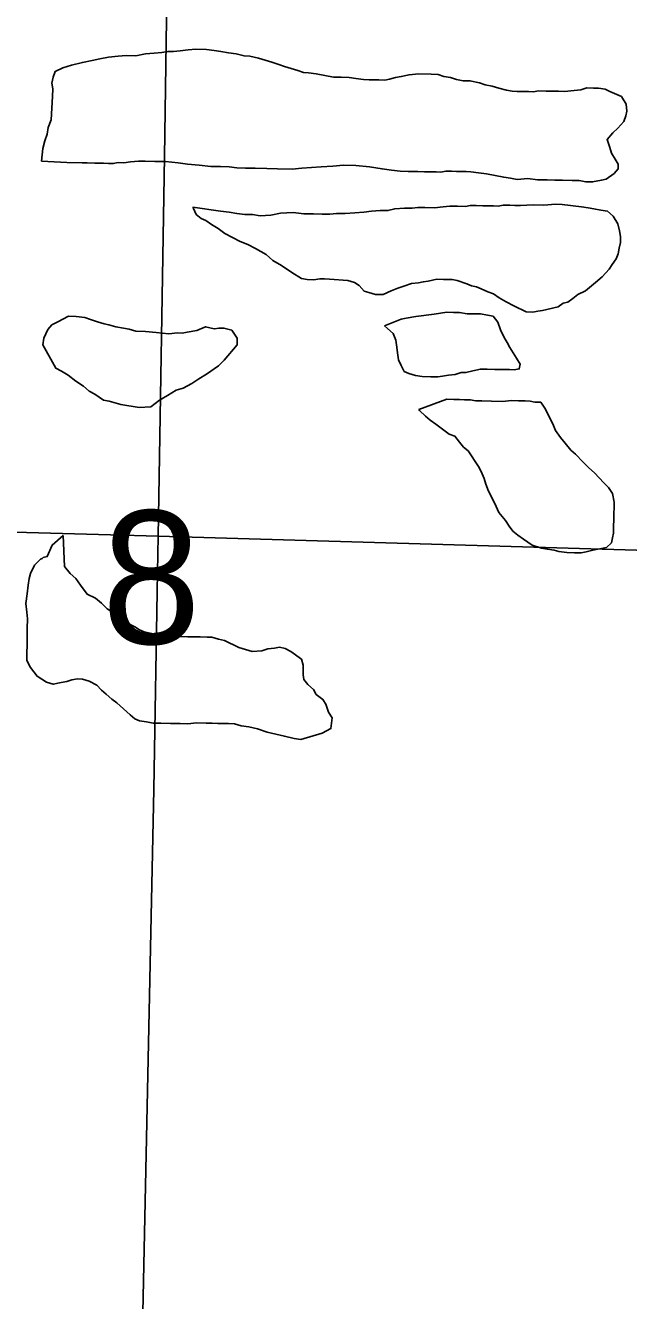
# Model space of a CAD drawing. Extents: x 0 to 68, y 0 to 52.9.
# Drawn here: x 44.953 to 45.203, y 35.667 to 36.197 of the extents above; entities that cross this region are included whole.
import ezdxf

# ---------------------------------------------------------------- set-up
doc = ezdxf.new("R2010")
doc.units = 0
for name, color, linetype in [('Default', 7, 'Continuous'), ('GM_X_Minor_Lake', 7, 'Continuous'), ('GM_X_Township_Road', 7, 'Continuous')]:
    doc.layers.add(name, color=color, linetype=linetype)

msp = doc.modelspace()

# ---------------------------------------------------------------- linework, layer by layer
at = {"layer": 'GM_X_Minor_Lake'}
for points in [[(45.19879, 36.13719), (45.19883, 36.13919), (45.19767, 36.14122), (45.19611, 36.14366), (45.19536, 36.14609), (45.19422, 36.14932), (45.19668, 36.15208), (45.19873, 36.15404), (45.20119, 36.1568), (45.20205, 36.15919), (45.20249, 36.16119), (45.20214, 36.164), (45.2002, 36.16725), (45.19543, 36.16935), (45.19344, 36.1702), (45.19064, 36.17065), (45.18863, 36.17069), (45.18582, 36.17075), (45.1834, 36.17), (45.18059, 36.16965), (45.17657, 36.16933), (45.17416, 36.16938), (45.17095, 36.16945), (45.16894, 36.16949), (45.16574, 36.16955), (45.16372, 36.16919), (45.16171, 36.16923), (45.15931, 36.16928), (45.1569, 36.16933), (45.1549, 36.16937), (45.1525, 36.16982), (45.1493, 36.17068), (45.14651, 36.17154), (45.14371, 36.172), (45.14132, 36.17285), (45.13733, 36.17373), (45.13452, 36.17379), (45.13172, 36.17425), (45.12933, 36.1751), (45.12653, 36.17556), (45.12414, 36.17641), (45.12133, 36.17646), (45.11611, 36.17657), (45.11209, 36.17625), (45.10887, 36.17551), (45.10645, 36.17516), (45.10403, 36.1744), (45.10201, 36.17405), (45.09961, 36.17409), (45.0976, 36.17413), (45.0956, 36.17417), (45.09319, 36.17422), (45.08999, 36.17469), (45.08719, 36.17515), (45.08398, 36.17521), (45.08077, 36.17528), (45.07357, 36.17662), (45.07037, 36.17709), (45.06837, 36.17713), (45.06598, 36.17798), (45.06318, 36.17884), (45.06039, 36.1797), (45.058, 36.18055), (45.05521, 36.18141), (45.05242, 36.18227), (45.04963, 36.18312), (45.04603, 36.184), (45.04362, 36.18405), (45.04043, 36.18491), (45.03723, 36.18538), (45.03403, 36.18585), (45.03123, 36.1863), (45.02803, 36.18677), (45.02362, 36.18686), (45.0204, 36.18652), (45.01718, 36.18619), (45.01436, 36.18584), (45.01196, 36.18589), (45.00954, 36.18554), (45.00632, 36.1852), (45.00271, 36.18487), (44.99868, 36.18415), (44.99467, 36.18423), (44.99145, 36.1839), (44.98743, 36.18358), (44.9838, 36.18285), (44.98058, 36.18211), (44.97655, 36.18139), (44.97211, 36.18027), (44.96848, 36.17914), (44.96524, 36.1776), (44.96438, 36.17521), (44.96394, 36.17282), (44.96429, 36.1704), (44.96422, 36.16719), (44.96362, 36.15758), (44.96236, 36.15439), (44.9619, 36.15159), (44.96104, 36.1488), (44.96017, 36.14561), (44.95967, 36.1404)], [(44.95967, 36.1404), (44.97009, 36.13979), (44.97651, 36.13966), (44.97851, 36.13962), (44.98172, 36.13956), (44.98533, 36.13949), (44.98734, 36.13944), (44.98934, 36.1394), (44.99136, 36.13976), (44.99376, 36.13972), (44.99658, 36.14006), (44.9998, 36.1404), (45.00261, 36.14034), (45.00662, 36.14026), (45.01103, 36.14017), (45.01624, 36.13966), (45.02024, 36.13918), (45.02505, 36.13868), (45.02985, 36.13819), (45.03386, 36.13811), (45.03748, 36.13803), (45.04068, 36.13757), (45.04429, 36.1375), (45.0483, 36.13741), (45.05311, 36.13732), (45.05752, 36.13723), (45.06354, 36.13711), (45.06756, 36.13743), (45.07158, 36.13775), (45.0756, 36.13807), (45.08042, 36.13837), (45.08484, 36.13868), (45.09006, 36.13858), (45.09567, 36.13806), (45.10087, 36.13716), (45.10487, 36.13667), (45.10847, 36.1362), (45.11168, 36.13614), (45.11569, 36.13605), (45.1185, 36.136), (45.12091, 36.13595), (45.12332, 36.1359), (45.12532, 36.13586), (45.12733, 36.13622), (45.12974, 36.13617), (45.13175, 36.13613), (45.13576, 36.13605), (45.13776, 36.13601), (45.14097, 36.13555), (45.14417, 36.13508), (45.15136, 36.13373), (45.15416, 36.13327), (45.15696, 36.13282), (45.16138, 36.13313), (45.16539, 36.13265), (45.1694, 36.13257), (45.17261, 36.1325), (45.17582, 36.13244), (45.17983, 36.13236), (45.18264, 36.1323), (45.18544, 36.13184), (45.18825, 36.13179), (45.19187, 36.13251), (45.19389, 36.13288), (45.19714, 36.13522), (45.19879, 36.13719)], [(45.07706, 36.0915), (45.07907, 36.09146), (45.08668, 36.0909), (45.08948, 36.09004), (45.09146, 36.0888), (45.09342, 36.08635), (45.09541, 36.08591), (45.0982, 36.08505), (45.10141, 36.08499), (45.10465, 36.08653), (45.10749, 36.08768), (45.10991, 36.08843), (45.11314, 36.08957), (45.11596, 36.08991), (45.11798, 36.09027), (45.11999, 36.09063), (45.12362, 36.09136), (45.12642, 36.09131), (45.13003, 36.09123), (45.13203, 36.09079), (45.13602, 36.08951), (45.13801, 36.08866), (45.14001, 36.08822), (45.142, 36.08738), (45.14478, 36.08612), (45.14717, 36.08527), (45.14954, 36.08362), (45.15232, 36.08196), (45.1555, 36.08029), (45.16066, 36.07778), (45.16347, 36.07772), (45.16549, 36.07808), (45.1675, 36.07844), (45.17395, 36.07992), (45.17599, 36.08148), (45.178, 36.08184), (45.18004, 36.0834), (45.18208, 36.08497), (45.18532, 36.08651), (45.18941, 36.09004), (45.19226, 36.09239), (45.19514, 36.09554), (45.19638, 36.09752), (45.19803, 36.09989), (45.19888, 36.10188), (45.19933, 36.10428), (45.19978, 36.10668), (45.19983, 36.10908), (45.19947, 36.1115), (45.19873, 36.11432), (45.19679, 36.11757), (45.19442, 36.11962), (45.19162, 36.12008), (45.18882, 36.12054), (45.18642, 36.12099), (45.18362, 36.12145), (45.17561, 36.12241), (45.17281, 36.12247), (45.16798, 36.12216), (45.16357, 36.12225), (45.15835, 36.12196), (45.15594, 36.122), (45.15394, 36.12205), (45.15113, 36.1221), (45.14911, 36.12174), (45.14711, 36.12178), (45.1451, 36.12182), (45.1427, 36.12187), (45.13989, 36.12193), (45.13748, 36.12198), (45.13547, 36.12161), (45.13226, 36.12168), (45.12905, 36.12174), (45.12623, 36.1214), (45.12261, 36.12107), (45.1186, 36.12115), (45.11579, 36.12121), (45.11338, 36.12086), (45.11017, 36.12092), (45.10615, 36.1206), (45.10332, 36.11986), (45.10011, 36.11992), (45.0965, 36.11959), (45.09328, 36.11925), (45.08966, 36.11893), (45.08564, 36.11861), (45.08203, 36.11868), (45.07921, 36.11834), (45.076, 36.1184), (45.0724, 36.11847), (45.06838, 36.11855), (45.06398, 36.11904), (45.05875, 36.11875), (45.05473, 36.11803), (45.05031, 36.11771), (45.0471, 36.11818), (45.0439, 36.11824), (45.04069, 36.11871), (45.03749, 36.11918), (45.03389, 36.11965), (45.02241, 36.12124)], [(45.02241, 36.12124), (45.02267, 36.12068), (45.02383, 36.11825), (45.0258, 36.1166), (45.02779, 36.11576), (45.03017, 36.11411), (45.03294, 36.11245), (45.03571, 36.11038), (45.03889, 36.10872), (45.04206, 36.10705), (45.04525, 36.10578), (45.04843, 36.10411), (45.05279, 36.10162), (45.05555, 36.09915), (45.05912, 36.09707), (45.06347, 36.09418), (45.06744, 36.09169), (45.06984, 36.09124), (45.07264, 36.09119), (45.07506, 36.09154), (45.07706, 36.0915)], [(45.11, 36.05312), (45.11199, 36.05228), (45.11478, 36.05142), (45.11758, 36.05096), (45.12119, 36.05089), (45.124, 36.05083), (45.12601, 36.05119), (45.12843, 36.05155), (45.13124, 36.05189), (45.13367, 36.05264), (45.13567, 36.0526), (45.1385, 36.05335), (45.14172, 36.05409), (45.14453, 36.05403), (45.14774, 36.05396), (45.15175, 36.05388), (45.15376, 36.05384), (45.15576, 36.0538), (45.15778, 36.05416), (45.15822, 36.05616), (45.15666, 36.0586), (45.15394, 36.06307), (45.15278, 36.0651), (45.15162, 36.06713), (45.15008, 36.07037), (45.14894, 36.0736), (45.14698, 36.07605), (45.14458, 36.0765), (45.14179, 36.07695), (45.13978, 36.07699), (45.13617, 36.07707), (45.13297, 36.07753), (45.13056, 36.07758), (45.12775, 36.07764), (45.12252, 36.07694), (45.11487, 36.07589), (45.11085, 36.07517), (45.10883, 36.07481), (45.10194, 36.07203)], [(45.03331, 36.07112), (45.03129, 36.07076), (45.0277, 36.07163), (45.02406, 36.0701), (45.02003, 36.06938), (45.01802, 36.06902), (45.01601, 36.06906), (45.01239, 36.06873), (45.00718, 36.06923), (45.00278, 36.06973), (44.99877, 36.06981), (44.99598, 36.07066), (44.99358, 36.07111), (44.99038, 36.07158), (44.98758, 36.07244), (44.98559, 36.07288), (44.9828, 36.07374), (44.98, 36.0746), (44.97761, 36.07545), (44.97401, 36.07592), (44.9708, 36.07599), (44.96634, 36.07367), (44.96391, 36.07251), (44.96226, 36.07054), (44.96058, 36.06696), (44.96013, 36.06416)], [(44.96013, 36.06416), (44.96058, 36.06696), (44.96226, 36.07054), (44.96391, 36.07251), (44.96634, 36.07367), (44.9708, 36.07599), (44.97401, 36.07592), (44.97761, 36.07545), (44.98, 36.0746), (44.9828, 36.07374), (44.98559, 36.07288), (44.98758, 36.07244), (44.99038, 36.07158), (44.99358, 36.07111), (44.99598, 36.07066), (44.99877, 36.06981), (45.00278, 36.06973), (45.00718, 36.06923), (45.01239, 36.06873), (45.01601, 36.06906), (45.01802, 36.06902), (45.02003, 36.06938), (45.02406, 36.0701), (45.0277, 36.07163), (45.03129, 36.07076), (45.03331, 36.07112), (45.03531, 36.07108), (45.03851, 36.07021), (45.04085, 36.06695), (45.04079, 36.06414), (45.03545, 36.05783), (45.03299, 36.05548), (45.0281, 36.05196), (45.02485, 36.05002), (45.02201, 36.04807), (45.01835, 36.04614), (45.01553, 36.04539), (45.01187, 36.04306), (45.00862, 36.04112), (45.00495, 36.03839), (45.00013, 36.03808), (44.99253, 36.03944), (44.98774, 36.04074), (44.98534, 36.04119), (44.98178, 36.04367), (44.9794, 36.04492), (44.97703, 36.04697), (44.97387, 36.04904), (44.97071, 36.05151), (44.96793, 36.05317), (44.96555, 36.05443), (44.96013, 36.06416)], [(44.96013, 36.06416), (44.96555, 36.05443), (44.96793, 36.05317), (44.97071, 36.05151), (44.97387, 36.04904), (44.97703, 36.04697), (44.9794, 36.04492), (44.98178, 36.04367), (44.98534, 36.04119), (44.98774, 36.04074), (44.99253, 36.03944), (45.00013, 36.03808), (45.00495, 36.03839), (45.00862, 36.04112), (45.01187, 36.04306), (45.01553, 36.04539), (45.01835, 36.04614), (45.02201, 36.04807), (45.02485, 36.05002), (45.0281, 36.05196), (45.03299, 36.05548), (45.03545, 36.05783), (45.04079, 36.06414), (45.04085, 36.06695), (45.03851, 36.07021), (45.03531, 36.07108), (45.03331, 36.07112)], [(45.10194, 36.07203), (45.10313, 36.07091), (45.1055, 36.06886), (45.10665, 36.06603), (45.10699, 36.06321), (45.10734, 36.0608), (45.10769, 36.05798), (45.10884, 36.05555), (45.11, 36.05312)], [(45.19693, 35.98597), (45.19698, 35.98878), (45.19704, 35.99159), (45.19709, 35.99399), (45.19715, 35.9968), (45.19719, 35.99881), (45.19646, 36.00243), (45.1949, 36.00487), (45.19294, 36.00691), (45.19097, 36.00896), (45.18901, 36.01101), (45.18664, 36.01306), (45.18428, 36.01551), (45.18114, 36.01879), (45.17917, 36.02043), (45.17682, 36.02329), (45.17486, 36.02573), (45.17291, 36.02858), (45.17176, 36.03141), (45.16983, 36.03506), (45.16868, 36.03749), (45.16673, 36.04034), (45.16432, 36.04039), (45.16232, 36.04083), (45.16032, 36.04087), (45.15751, 36.04093), (45.1547, 36.04099), (45.15068, 36.04067), (45.14627, 36.04076), (45.14226, 36.04084), (45.13985, 36.04088), (45.13745, 36.04133), (45.13504, 36.04138), (45.13304, 36.04142), (45.13063, 36.04147), (45.12782, 36.04153), (45.1161, 36.03735)], [(45.1161, 36.03735), (45.12782, 36.04153), (45.13063, 36.04147), (45.13304, 36.04142), (45.13504, 36.04138), (45.13745, 36.04133), (45.13985, 36.04088), (45.14226, 36.04084), (45.14627, 36.04076), (45.15068, 36.04067), (45.1547, 36.04099), (45.15751, 36.04093), (45.16032, 36.04087), (45.16232, 36.04083), (45.16432, 36.04039), (45.16673, 36.04034), (45.16868, 36.03749), (45.16983, 36.03506), (45.17176, 36.03141), (45.17291, 36.02858), (45.17486, 36.02573), (45.17682, 36.02329), (45.17917, 36.02043), (45.18114, 36.01879), (45.18428, 36.01551), (45.18664, 36.01306), (45.18901, 36.01101), (45.19097, 36.00896), (45.19294, 36.00691), (45.1949, 36.00487), (45.19646, 36.00243), (45.19719, 35.99881), (45.19715, 35.9968), (45.19709, 35.99399), (45.19704, 35.99159), (45.19698, 35.98878), (45.19693, 35.98597), (45.19649, 35.98397), (45.19604, 35.98198), (45.194, 35.98001), (45.18836, 35.97892), (45.18553, 35.97818), (45.18352, 35.97782), (45.18071, 35.97787), (45.1775, 35.97794), (45.1743, 35.9784), (45.1723, 35.97885), (45.1695, 35.9793), (45.1671, 35.97975), (45.16312, 35.98104), (45.15956, 35.98352), (45.15718, 35.98517), (45.15521, 35.98681), (45.15364, 35.98885), (45.15209, 35.99129), (45.14934, 35.99455), (45.14819, 35.99698), (45.14665, 36.00023), (45.14511, 36.00347), (45.14396, 36.0063), (45.14321, 36.00872), (45.14206, 36.01155), (45.1409, 36.01358), (45.13662, 36.02009), (45.13465, 36.02173), (45.13308, 36.02377), (45.13112, 36.02622), (45.12873, 36.02707), (45.12597, 36.02913), (45.1232, 36.03119), (45.12082, 36.03284), (45.11885, 36.03449), (45.11649, 36.03694), (45.1161, 36.03735)], [(45.1161, 36.03735), (45.11649, 36.03694), (45.11885, 36.03449), (45.12082, 36.03284), (45.1232, 36.03119), (45.12597, 36.02913), (45.12873, 36.02707), (45.13112, 36.02622), (45.13308, 36.02377), (45.13465, 36.02173), (45.13662, 36.02009), (45.1409, 36.01358), (45.14206, 36.01155), (45.14321, 36.00872), (45.14396, 36.0063), (45.14511, 36.00347), (45.14665, 36.00023), (45.14819, 35.99698), (45.14934, 35.99455), (45.15209, 35.99129), (45.15364, 35.98885), (45.15521, 35.98681), (45.15718, 35.98517), (45.15956, 35.98352), (45.16312, 35.98104), (45.1671, 35.97975), (45.1695, 35.9793), (45.1723, 35.97885), (45.1743, 35.9784), (45.1775, 35.97794), (45.18071, 35.97787), (45.18352, 35.97782), (45.18553, 35.97818), (45.18836, 35.97892), (45.194, 35.98001), (45.19604, 35.98198), (45.19649, 35.98397), (45.19693, 35.98597)], [(44.95912, 35.97512), (44.95667, 35.97276), (44.95499, 35.96918), (44.95455, 35.96718), (44.95409, 35.96439), (44.95362, 35.96078), (44.95313, 35.95678), (44.95346, 35.95317), (44.95381, 35.95035), (44.95372, 35.94634), (44.95365, 35.94273), (44.95346, 35.9331), (44.955, 35.93026), (44.95774, 35.9266), (44.9617, 35.92411), (44.96449, 35.92325), (44.96772, 35.92399), (44.97014, 35.92434), (44.97216, 35.9251), (44.97457, 35.92546), (44.97658, 35.92542), (44.97937, 35.92456), (44.98255, 35.92289), (44.98451, 35.92084), (44.98648, 35.9192), (44.98885, 35.91714), (44.99082, 35.9155), (44.99358, 35.91304), (44.99634, 35.91058), (44.99832, 35.90893), (45.00031, 35.90809), (45.00311, 35.90763), (45.0059, 35.90717), (45.00911, 35.90711), (45.01313, 35.90703), (45.01714, 35.90695), (45.02035, 35.90688), (45.02397, 35.90721), (45.02798, 35.90713), (45.03038, 35.90708), (45.03279, 35.90703), (45.0372, 35.90694), (45.03961, 35.90689), (45.0424, 35.90604), (45.0456, 35.90557), (45.0492, 35.9047), (45.05319, 35.90341), (45.05678, 35.90254), (45.06037, 35.90166), (45.06437, 35.90078), (45.06717, 35.90032), (45.07605, 35.90295), (45.0797, 35.90488), (45.08019, 35.90929), (45.07864, 35.91173), (45.0775, 35.91496), (45.07634, 35.91699), (45.07357, 35.91905), (45.07241, 35.92108), (45.07004, 35.92313), (45.06848, 35.92517), (45.06812, 35.92718), (45.0682, 35.93119), (45.06744, 35.93362), (45.06309, 35.93691), (45.06071, 35.93816), (45.05831, 35.93861), (45.0563, 35.93825), (45.05348, 35.93791), (45.05106, 35.93716), (45.04704, 35.93684), (45.04425, 35.93769), (45.04146, 35.93855), (45.0355, 35.94148), (45.0331, 35.94193), (45.03031, 35.94279), (45.0283, 35.94283), (45.02549, 35.94289), (45.02268, 35.94294), (45.02028, 35.94299), (45.01747, 35.94305), (45.01386, 35.94312), (45.01106, 35.94358), (45.00906, 35.94402), (45.00665, 35.94407), (45.00466, 35.94451), (45.00226, 35.94496), (45.00027, 35.9458), (44.99829, 35.94705), (44.9959, 35.9483), (44.99313, 35.94996), (44.98997, 35.95243), (44.9868, 35.9545), (44.98444, 35.95695), (44.98207, 35.95901), (44.9785, 35.96068), (44.97576, 35.96435), (44.97381, 35.9672), (44.97145, 35.96925), (44.9691, 35.97211), (44.96855, 35.98496)], [(44.96855, 35.98496), (44.96406, 35.98103), (44.96196, 35.97626), (44.96034, 35.97589), (44.95993, 35.9755), (44.95912, 35.97512)]]:
    msp.add_lwpolyline(points, dxfattribs=at)
at = {"layer": 'GM_X_Township_Road'}
for points in [[(45.008, 35.98469), (45.01067, 36.14211), (45.01366, 36.3513), (45.01446, 36.41283), (45.01571, 36.48666), (45.01707, 36.59742), (45.01813, 36.63842), (45.02022, 36.69992), (45.02207, 36.75323), (45.02424, 36.79008), (45.02762, 36.83919), (45.03292, 36.94983), (45.03331, 36.97034), (45.03351, 36.98047)], [(43.1128, 36.01316), (43.12152, 36.01311), (43.3349, 36.01179), (43.63443, 36.00853), (43.68363, 36.00792), (43.75337, 36.00694), (43.95444, 36.00529), (44.11447, 36.00356), (44.18832, 36.00256), (44.29089, 36.00109), (44.40167, 35.99944), (44.50423, 35.99741), (44.87343, 35.98842), (44.98829, 35.98527), (45.008, 35.98469)], [(44.99612, 35.32175), (44.99749, 35.40381), (44.99907, 35.48994), (45.00031, 35.59659), (45.00616, 35.8796), (45.00772, 35.96984), (45.008, 35.98469)], [(45.008, 35.98469), (45.32462, 35.97545), (45.42306, 35.97273), (45.65684, 35.96556), (45.68035, 35.96491)]]:
    msp.add_lwpolyline(points, dxfattribs=at)

# ---------------------------------------------------------------- texts
at = {"layer": 'Default'}
msp.add_text('8', height=0.05525, rotation=0, dxfattribs=at).set_placement((44.9846, 35.94006))

doc.saveas('drawing.dxf')
